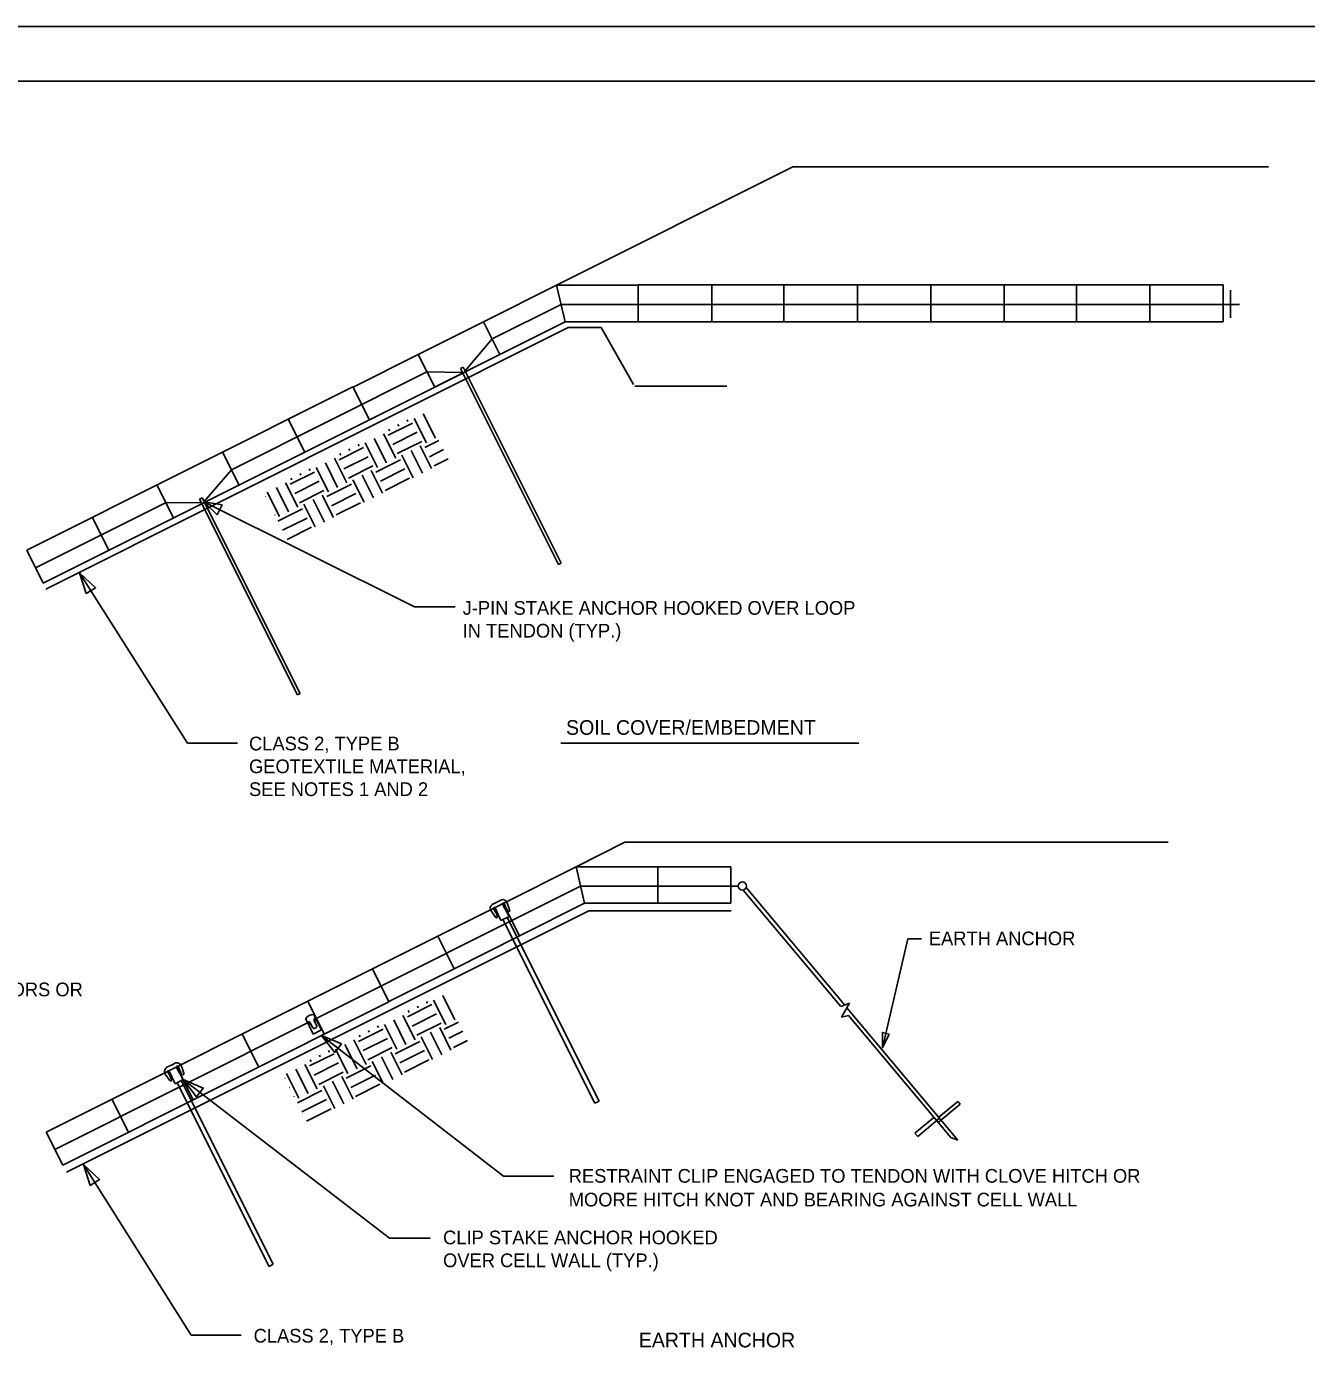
# Model space of a CAD drawing. Extents: x 638850 to 644908, y 297188 to 298900.
# Drawn here: x 642600.8 to 642916.3, y 298339.8 to 298665.4 of the extents above; entities that cross this region are included whole.
import ezdxf

# ---------------------------------------------------------------- set-up
doc = ezdxf.new("R2010")
doc.units = 0
for name, color, linetype in [('1', 7, 'Continuous'), ('10', 7, 'Continuous'), ('11', 7, 'Continuous'), ('13', 7, 'Continuous'), ('3', 7, 'Continuous'), ('4', 7, 'Continuous'), ('5', 7, 'Continuous'), ('6', 7, 'Continuous'), ('7', 7, 'Continuous'), ('9', 7, 'Continuous')]:
    doc.layers.add(name, color=color, linetype=linetype)

msp = doc.modelspace()

# ---------------------------------------------------------------- linework, layer by layer
at = {"layer": '1'}
for p, q in [((643260.26, 298665.37), (642288.26, 298665.37)), ((642328.76, 298651.87), (643246.76, 298651.87))]:
    msp.add_line(p, q, dxfattribs=at)
at = {"layer": '10'}
for p, q in [((642707.76, 298581.04), (642708.43, 298581.37)), ((642707.76, 298581.04), (642731.91, 298532.81)), ((642708.43, 298581.37), (642732.58, 298533.14)), ((642643.43, 298548.89), (642644.1, 298549.22)), ((642643.43, 298548.89), (642667.59, 298500.66)), ((642644.1, 298549.22), (642668.25, 298500.99)), ((642731.91, 298532.81), (642732.58, 298533.14)), ((642667.59, 298500.66), (642668.25, 298500.99)), ((642715.56, 298449.02), (642716.23, 298449.36)), ((642716.23, 298449.36), (642717.19, 298449.84)), ((642717.86, 298450.18), (642717.19, 298449.84)), ((642719.73, 298446.08), (642718.08, 298449.1)), ((642719, 298447.99), (642718.54, 298449.22)), ((642719.87, 298447.67), (642719.28, 298449.43)), ((642716.36, 298445.91), (642715.31, 298447.44)), ((642716.63, 298446.8), (642715.92, 298447.91)), ((642717.72, 298445.07), (642716.29, 298448.2)), ((642716.63, 298446.8), (642716.92, 298445.89)), ((642717.72, 298445.07), (642719.73, 298446.08)), ((642719, 298447.99), (642719.56, 298447.21)), ((642719.24, 298445.83), (642741.91, 298400.57)), ((642740.9, 298400.06), (642718.23, 298445.33)), ((642669.62, 298420.8), (642671.47, 298417.09)), ((642669.98, 298420.09), (642669.97, 298420.08)), ((642670.74, 298419.84), (642671.35, 298418.62)), ((642671.63, 298421.81), (642673.48, 298418.1)), ((642671.73, 298420.33), (642672.34, 298419.12)), ((642671.99, 298421.09), (642671.98, 298421.09)), ((642673.48, 298418.1), (642671.47, 298417.09)), ((642671.72, 298418.49), (642672.21, 298418.74)), ((642635.92, 298409.14), (642636.88, 298409.62)), ((642637.55, 298409.96), (642636.88, 298409.62)), ((642636.05, 298405.69), (642635, 298407.22)), ((642635.25, 298408.81), (642635.92, 298409.14)), ((642636.31, 298406.58), (642635.61, 298407.69)), ((642637.41, 298404.85), (642635.97, 298407.98)), ((642636.31, 298406.58), (642636.61, 298405.67)), ((642639.42, 298405.86), (642637.77, 298408.88)), ((642638.69, 298407.77), (642638.23, 298409)), ((642638.69, 298407.77), (642639.25, 298406.99)), ((642639.56, 298407.45), (642638.97, 298409.21)), ((642637.41, 298404.85), (642639.42, 298405.86)), ((642660.59, 298359.85), (642637.92, 298405.11)), ((642638.93, 298405.62), (642661.59, 298360.35)), ((642741.91, 298400.57), (642740.9, 298400.06)), ((642661.59, 298360.35), (642660.59, 298359.85))]:
    msp.add_line(p, q, dxfattribs=at)
for centre, radius, start, end in [((642716.27, 298448.1), 1.17, 127.7231, 214.6009), ((642718.17, 298449.05), 1.17, 18.5991, 105.4769), ((642718.31, 298449.15), 0.236, 18.3951, 190.6987), ((642716.11, 298448.04), 0.236, 42.5013, 214.8049), ((642716.65, 298446.11), 0.352, 214.6, 320.46), ((642719.29, 298447.81), 0.309, 110.4065, 112.1635), ((642719.54, 298447.56), 0.352, 272.74, 18.6), ((642669.74, 298420.86), 0.141, 142.5441, 206.6), ((642671.53, 298419.5), 2.39, 90.6555, 142.5445), ((642670.23, 298419.58), 0.562, 26.6, 116.6), ((642671.5, 298421.74), 0.141, 26.5995, 90.6554), ((642672.23, 298420.58), 0.562, 116.6, 206.6), ((642671.6, 298418.74), 0.281, 206.6, 296.6), ((642672.09, 298418.99), 0.281, 296.6, 26.6), ((642637.86, 298408.83), 1.17, 18.5991, 105.4769), ((642635.96, 298407.88), 1.17, 127.7231, 214.6009), ((642635.8, 298407.83), 0.236, 42.5013, 214.8049), ((642638, 298408.93), 0.236, 18.3951, 190.6987), ((642638.98, 298407.59), 0.309, 110.4065, 112.1635), ((642639.23, 298407.34), 0.352, 272.74, 18.6), ((642636.34, 298405.89), 0.352, 214.6, 320.46)]:
    msp.add_arc(centre, radius, start, end, dxfattribs=at)
at = {"layer": '11'}
for p, q in [((642897.58, 298600.36), (642897.58, 298593.59)), ((642777.43, 298452.56), (642801.5, 298423.88)), ((642778.19, 298453.17), (642802.47, 298424.24)), ((642801.5, 298423.88), (642803.62, 298424.68)), ((642803.62, 298424.68), (642801.71, 298421.22)), ((642803.02, 298423.58), (642830.39, 298390.96)), ((642801.71, 298421.22), (642803.38, 298421.63)), ((642803.38, 298421.63), (642828.62, 298391.56)), ((642830.92, 298399.83), (642825.5, 298395.28)), ((642825.69, 298396.57), (642830.37, 298400.49)), ((642830.37, 298400.49), (642830.92, 298399.83)), ((642824.43, 298396.55), (642819.78, 298392.65)), ((642820.47, 298391.83), (642825.86, 298396.36)), ((642819.78, 298392.65), (642820.47, 298391.83)), ((642828.62, 298391.56), (642830.39, 298390.96))]:
    msp.add_line(p, q, dxfattribs=at)
for start, end in [(0, 180), (180, 0)]:
    msp.add_arc((642777.25, 298453.56), 1.01, start, end, dxfattribs=at)
at = {"layer": '13'}
for p, q in [((642701.62, 298563.88), (642698.59, 298569.92)), ((642689.92, 298564.63), (642695.95, 298567.65)), ((642690.3, 298565.76), (642690.09, 298566.17)), ((642692.56, 298566.89), (642692.35, 298567.31)), ((642694.82, 298568.03), (642694.61, 298568.44)), ((642699.35, 298562.75), (642696.33, 298568.78)), ((642687.28, 298556.7), (642684.26, 298562.74)), ((642689.55, 298557.84), (642686.52, 298563.87)), ((642691.81, 298558.97), (642688.79, 298565)), ((642691.05, 298562.36), (642697.09, 298565.39)), ((642692.19, 298560.1), (642698.22, 298563.13)), ((642698.98, 298561.62), (642702.46, 298563.36)), ((642677.85, 298558.58), (642683.88, 298561.61)), ((642678.23, 298559.72), (642678.02, 298560.13)), ((642678.98, 298556.32), (642685.02, 298559.34)), ((642680.49, 298560.85), (642680.28, 298561.26)), ((642682.75, 298561.98), (642682.54, 298562.4)), ((642696.11, 298554.15), (642693.32, 298559.73)), ((642698.37, 298555.29), (642695.58, 298560.86)), ((642700.64, 298556.42), (642697.84, 298561.99)), ((642700.11, 298559.35), (642703.59, 298561.09)), ((642670.68, 298555.94), (642670.47, 298556.35)), ((642675.21, 298550.66), (642672.19, 298556.69)), ((642677.47, 298551.79), (642674.45, 298557.83)), ((642679.74, 298552.92), (642676.72, 298558.96)), ((642680.12, 298554.06), (642686.15, 298557.08)), ((642686.91, 298555.57), (642692.94, 298558.59)), ((642688.04, 298553.31), (642694.07, 298556.33)), ((642701.24, 298557.09), (642704.72, 298558.83)), ((642667.67, 298546.88), (642664.64, 298552.92)), ((642665.78, 298552.54), (642671.81, 298555.56)), ((642666.15, 298553.67), (642665.95, 298554.09)), ((642666.91, 298550.28), (642672.95, 298553.3)), ((642668.42, 298554.8), (642668.21, 298555.22)), ((642684.04, 298548.11), (642681.25, 298553.68)), ((642686.3, 298549.24), (642683.51, 298554.81)), ((642688.56, 298550.38), (642685.77, 298555.95)), ((642689.17, 298551.04), (642695.21, 298554.07)), ((642659.69, 298549.49), (642659.74, 298549.52)), ((642663.14, 298544.61), (642660.12, 298550.65)), ((642665.4, 298545.75), (642662.38, 298551.78)), ((642668.04, 298548.01), (642674.08, 298551.03)), ((642676.49, 298544.33), (642673.7, 298549.9)), ((642674.83, 298549.53), (642680.87, 298552.55)), ((642675.97, 298547.26), (642682, 298550.28)), ((642660.82, 298547.23), (642660.88, 298547.25)), ((642662.77, 298543.48), (642668.8, 298546.5)), ((642671.97, 298542.07), (642669.17, 298547.64)), ((642674.23, 298543.2), (642671.44, 298548.77)), ((642677.1, 298545), (642683.14, 298548.02)), ((642661.96, 298544.96), (642662.01, 298544.99)), ((642663.9, 298541.22), (642669.93, 298544.24)), ((642665.03, 298538.96), (642671.06, 298541.98)), ((642706.4, 298420.57), (642703.38, 298426.6)), ((642694.71, 298421.31), (642700.74, 298424.34)), ((642695.08, 298422.44), (642694.88, 298422.86)), ((642697.35, 298423.58), (642697.14, 298423.99)), ((642699.61, 298424.71), (642699.4, 298425.13)), ((642704.14, 298419.43), (642701.12, 298425.47)), ((642692.07, 298413.39), (642689.05, 298419.42)), ((642694.33, 298414.52), (642691.31, 298420.56)), ((642696.6, 298415.65), (642693.57, 298421.69)), ((642695.84, 298419.05), (642701.87, 298422.07)), ((642696.97, 298416.79), (642703.01, 298419.81)), ((642703.76, 298418.3), (642707.24, 298420.04)), ((642682.63, 298415.27), (642688.67, 298418.29)), ((642683.01, 298416.4), (642682.8, 298416.82)), ((642685.27, 298417.53), (642685.07, 298417.95)), ((642687.54, 298418.67), (642687.33, 298419.08)), ((642700.89, 298410.84), (642698.11, 298416.41)), ((642703.16, 298411.97), (642700.37, 298417.54)), ((642705.42, 298413.11), (642702.63, 298418.68)), ((642704.9, 298416.04), (642708.37, 298417.78)), ((642675.47, 298412.62), (642675.26, 298413.04)), ((642680, 298407.34), (642676.98, 298413.38)), ((642682.26, 298408.48), (642679.24, 298414.51)), ((642684.52, 298409.61), (642681.5, 298415.65)), ((642683.77, 298413.01), (642689.8, 298416.03)), ((642684.9, 298410.74), (642690.94, 298413.76)), ((642691.69, 298412.25), (642697.73, 298415.28)), ((642692.83, 298409.99), (642698.86, 298413.01)), ((642706.03, 298413.78), (642709.51, 298415.51)), ((642672.45, 298403.57), (642669.43, 298409.6)), ((642670.56, 298409.23), (642676.6, 298412.25)), ((642670.94, 298410.36), (642670.73, 298410.77)), ((642671.7, 298406.96), (642677.73, 298409.98)), ((642673.2, 298411.49), (642673, 298411.9)), ((642688.82, 298404.79), (642686.03, 298410.36)), ((642691.09, 298405.93), (642688.3, 298411.5)), ((642693.35, 298407.06), (642690.56, 298412.63)), ((642693.96, 298407.73), (642700, 298410.75)), ((642667.93, 298401.3), (642664.9, 298407.33)), ((642670.19, 298402.43), (642667.17, 298408.47)), ((642672.83, 298404.7), (642678.87, 298407.72)), ((642681.28, 298401.02), (642678.49, 298406.59)), ((642679.62, 298406.21), (642685.66, 298409.23)), ((642680.76, 298403.95), (642686.79, 298406.97)), ((642664.47, 298406.17), (642664.53, 298406.2)), ((642665.61, 298403.91), (642665.66, 298403.94)), ((642667.55, 298400.17), (642673.59, 298403.19)), ((642676.75, 298398.75), (642673.96, 298404.32)), ((642679.02, 298399.88), (642676.22, 298405.45)), ((642681.89, 298401.68), (642687.92, 298404.71)), ((642666.74, 298401.65), (642666.79, 298401.68)), ((642668.68, 298397.9), (642674.72, 298400.93)), ((642669.82, 298395.64), (642675.85, 298398.66))]:
    msp.add_line(p, q, dxfattribs=at)
at = {"layer": '3'}
for p, q in [((642715.59, 298588.35), (642732.58, 298596.86)), ((642732.58, 298596.86), (642899.78, 298596.86)), ((642708.88, 298580.47), (642715.59, 298588.35)), ((642651.29, 298556.15), (642699.5, 298580.29)), ((642699.5, 298580.29), (642708.22, 298580.13)), ((642644.58, 298548.27), (642651.29, 298556.15)), ((642603.01, 298531.98), (642635.2, 298548.09)), ((642635.2, 298548.09), (642643.89, 298547.98)), ((642732.51, 298488.74), (642805.99, 298488.74)), ((642671.67, 298420.65), (642737.37, 298453.55)), ((642737.37, 298453.55), (642776.24, 298453.55)), ((642607.8, 298388.66), (642670.52, 298420.07))]:
    msp.add_line(p, q, dxfattribs=at)
at = {"layer": '5'}
for p, q in [((642713.46, 298592.6), (642731.46, 298601.62)), ((642731.46, 298601.62), (642733.59, 298592.62)), ((642731.46, 298601.62), (642751.59, 298601.62)), ((642823.68, 298601.71), (642751.59, 298601.71)), ((642751.59, 298601.71), (642751.59, 298592.62)), ((642751.59, 298601.62), (642751.59, 298592.62)), ((642769.68, 298601.71), (642769.68, 298592.62)), ((642787.5, 298601.71), (642787.5, 298592.62)), ((642805.59, 298601.71), (642805.59, 298592.62)), ((642823.68, 298601.71), (642823.68, 298592.62)), ((642895.77, 298601.71), (642823.68, 298601.71)), ((642823.68, 298601.71), (642823.68, 298592.62)), ((642841.77, 298601.71), (642841.77, 298592.62)), ((642859.59, 298601.71), (642859.59, 298592.62)), ((642877.68, 298601.71), (642877.68, 298592.62)), ((642895.77, 298601.71), (642895.77, 298592.62)), ((642697.37, 298584.55), (642713.46, 298592.61)), ((642713.46, 298592.61), (642717.49, 298584.56)), ((642713.46, 298592.6), (642717.49, 298584.56)), ((642717.49, 298584.56), (642733.59, 298592.62)), ((642733.59, 298592.62), (642751.59, 298592.62)), ((642751.59, 298592.62), (642823.68, 298592.62)), ((642823.68, 298592.62), (642895.77, 298592.62)), ((642681.27, 298576.49), (642697.37, 298584.55)), ((642685.3, 298568.44), (642717.49, 298584.56)), ((642697.37, 298584.55), (642701.4, 298576.5)), ((642697.37, 298584.55), (642701.4, 298576.5)), ((642701.4, 298576.5), (642717.49, 298584.56)), ((642681.23, 298576.57), (642600.84, 298536.31)), ((642681.23, 298576.57), (642685.3, 298568.44)), ((642681.27, 298576.49), (642685.3, 298568.44)), ((642685.3, 298568.44), (642701.4, 298576.5)), ((642604.91, 298528.18), (642685.3, 298568.44)), ((642665.3, 298568.59), (642669.37, 298560.46)), ((642649.12, 298560.49), (642653.19, 298552.36)), ((642632.95, 298552.39), (642637.02, 298544.26)), ((642617.01, 298544.41), (642621.08, 298536.28)), ((642600.84, 298536.31), (642604.91, 298528.18)), ((642718.25, 298449.29), (642736.24, 298458.3)), ((642736.24, 298458.3), (642738.37, 298449.3)), ((642736.24, 298458.3), (642756.37, 298458.3)), ((642756.37, 298458.3), (642774.37, 298458.3)), ((642756.37, 298458.3), (642756.37, 298449.3)), ((642774.37, 298458.3), (642774.37, 298449.3)), ((642702.15, 298441.23), (642718.25, 298449.29)), ((642718.25, 298449.29), (642722.28, 298441.25)), ((642718.25, 298449.29), (642722.28, 298441.25)), ((642722.28, 298441.25), (642738.37, 298449.3)), ((642738.37, 298449.3), (642756.37, 298449.3)), ((642756.37, 298449.3), (642774.37, 298449.3)), ((642686.06, 298433.17), (642702.15, 298441.23)), ((642702.15, 298441.23), (642706.18, 298433.18)), ((642702.15, 298441.23), (642706.18, 298433.19)), ((642706.18, 298433.19), (642722.28, 298441.25)), ((642686.06, 298433.17), (642605.66, 298392.91)), ((642686.06, 298433.17), (642690.13, 298425.04)), ((642686.06, 298433.17), (642690.09, 298425.12)), ((642690.09, 298425.12), (642706.18, 298433.18)), ((642609.74, 298384.79), (642690.13, 298425.04)), ((642670.12, 298425.19), (642674.19, 298417.06)), ((642653.95, 298417.09), (642658.02, 298408.96)), ((642637.77, 298408.99), (642641.84, 298400.86)), ((642621.84, 298401.01), (642625.91, 298392.89)), ((642605.66, 298392.91), (642609.74, 298384.79))]:
    msp.add_line(p, q, dxfattribs=at)
at = {"layer": '6'}
for p, q in [((642670.11, 298419.45), (642670.76, 298419.78)), ((642671.76, 298420.28), (642672.42, 298420.61))]:
    msp.add_line(p, q, dxfattribs=at)
at = {"layer": '7'}
for p, q in [((642605.54, 298526.72), (642734.29, 298591.19)), ((642734.29, 298591.19), (642742.4, 298591.19)), ((642742.4, 298591.19), (642750.42, 298577.13)), ((642750.71, 298576.74), (642773.39, 298576.74)), ((642696.43, 298522.34), (642644.5, 298548.24)), ((642613.88, 298530.72), (642640.44, 298488.74)), ((642706.49, 298522.34), (642696.43, 298522.34)), ((642640.44, 298488.74), (642652.79, 298488.74)), ((642610.62, 298383.02), (642739.37, 298447.49)), ((642739.37, 298447.49), (642774.46, 298447.49)), ((642817.99, 298440.59), (642811.76, 298413.71)), ((642821.37, 298440.59), (642817.99, 298440.59)), ((642673.48, 298416.75), (642718.4, 298382.06)), ((642690.27, 298366.8), (642639.44, 298405.86)), ((642614.82, 298384.92), (642641.39, 298342.93)), ((642718.4, 298382.06), (642730.74, 298382.06)), ((642700.31, 298366.8), (642690.27, 298366.8)), ((642641.39, 298342.93), (642653.73, 298342.93))]:
    msp.add_line(p, q, dxfattribs=at)
for points in [[(642647.78, 298545.06), (642644.5, 298548.24), (642649, 298547.47)], [(642615.53, 298525.62), (642613.88, 298530.72), (642617.8, 298527.06)], [(642676.78, 298412.51), (642673.48, 298416.75), (642678.42, 298414.65)], [(642813.41, 298417.1), (642811.76, 298413.71), (642811.76, 298417.48)], [(642642.72, 298401.63), (642639.44, 298405.86), (642644.37, 298403.77)], [(642616.47, 298379.81), (642614.82, 298384.92), (642618.75, 298381.25)]]:
    msp.add_lwpolyline(points, close=True, dxfattribs=at)
at = {"layer": '9'}
for p, q in [((642731.46, 298601.62), (642789.65, 298630.76)), ((642789.65, 298630.76), (642906.95, 298630.76)), ((642736.25, 298458.3), (642748.31, 298464.34)), ((642748.31, 298464.34), (642882.18, 298464.34))]:
    msp.add_line(p, q, dxfattribs=at)

# ---------------------------------------------------------------- texts
at = {"layer": '3'}
for s, height, p in [('J-PIN STAKE ANCHOR HOOKED OVER LOOP', 3.375, (642708.3, 298520.4)), ('IN TENDON (TYP.)', 3.375, (642708.3, 298514.78)), ('SOIL COVER/EMBEDMENT', 3.6022, (642733.78, 298490.83)), ('EARTH ANCHOR', 3.375, (642823.21, 298438.97)), ('DEAD MAN ANCHORS OR', 3.375, (642559.01, 298426.39)), ('RESTRAINT CLIP ENGAGED TO TENDON WITH CLOVE HITCH OR', 3.375, (642734.45, 298380.46)), ('MOORE HITCH KNOT AND BEARING AGAINST CELL WALL', 3.375, (642734.45, 298374.61)), ('CLIP STAKE ANCHOR HOOKED', 3.375, (642703.47, 298365.28)), ('OVER CELL WALL (TYP.)', 3.375, (642703.47, 298359.65)), ('EARTH ANCHOR', 3.6022, (642751.72, 298339.89))]:
    msp.add_text(s, height=height, dxfattribs=at).set_placement(p)
at = {"layer": '4'}
for s, p in [('CLASS 2, TYPE B', (642655.64, 298486.99)), ('GEOTEXTILE MATERIAL,', (642655.64, 298481.37)), ('SEE NOTES 1 AND 2', (642655.64, 298475.74)), ('CLASS 2, TYPE B', (642656.77, 298341.07))]:
    msp.add_text(s, height=3.375, dxfattribs=at).set_placement(p)

doc.saveas('drawing.dxf')
